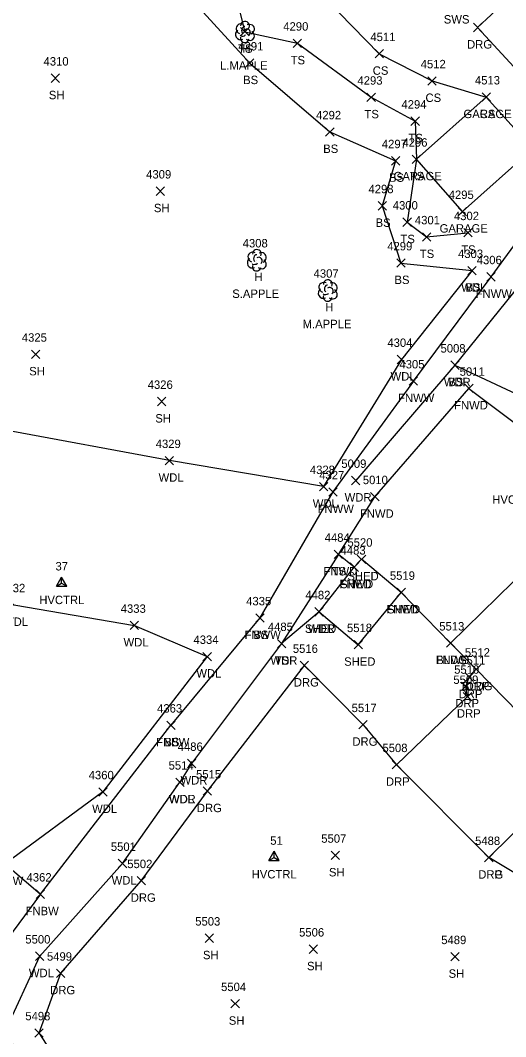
# Model space of a CAD drawing. Extents: x 1472233 to 1475777, y 540726 to 543442.
# Drawn here: x 1474500.9 to 1474616.2, y 541355.8 to 541597.4 of the extents above; entities that cross this region are included whole.
import ezdxf

# ---------------------------------------------------------------- set-up
doc = ezdxf.new("R2010")
doc.units = 0
for name, color, linetype in [('C_A', 7, 'Continuous'), ('C_I', 7, 'Continuous'), ('CPSM', 7, 'Continuous'), ('L_A', 7, 'Continuous'), ('L_C', 7, 'Continuous'), ('L_I', 7, 'Continuous'), ('L_TIC', 7, 'Continuous'), ('LAWA', 7, 'Continuous'), ('LBC', 7, 'Continuous'), ('LELB', 7, 'Continuous'), ('LFNC', 7, 'Continuous'), ('LTD', 7, 'Continuous'), ('R_A', 7, 'Continuous'), ('R_I', 7, 'Continuous'), ('R_TIC', 7, 'Continuous'), ('RDG', 7, 'Continuous'), ('RDP', 7, 'Continuous')]:
    doc.layers.add(name, color=color, linetype=linetype)

msp = doc.modelspace()

# ---------------------------------------------------------------- linework, layer by layer
at = {"layer": 'CPSM'}
for p, q in [((1474509.47, 541462.91), (1474510.72, 541465.07)), ((1474511.97, 541462.91), (1474510.72, 541465.07)), ((1474510.72, 541463.63), (1474510.72, 541465.07)), ((1474509.47, 541462.91), (1474510.72, 541463.63)), ((1474509.47, 541462.91), (1474511.97, 541462.91)), ((1474510.72, 541463.63), (1474510.72, 541463.63)), ((1474510.72, 541463.63), (1474511.97, 541462.91)), ((1474559.91, 541397.71), (1474561.16, 541399.88)), ((1474562.41, 541397.71), (1474561.16, 541399.88)), ((1474561.16, 541398.44), (1474561.16, 541399.88)), ((1474559.91, 541397.71), (1474561.16, 541398.44)), ((1474559.91, 541397.71), (1474562.41, 541397.71)), ((1474561.16, 541398.44), (1474561.16, 541398.44)), ((1474561.16, 541398.44), (1474562.41, 541397.71))]:
    msp.add_line(p, q, dxfattribs=at)
at = {"layer": 'L_TIC'}
for points in [[(1474553.23, 541593.64), (1474555.23, 541595.64)], [(1474555.23, 541593.64), (1474553.23, 541595.64)], [(1474565.7, 541590.91), (1474567.7, 541592.91)], [(1474567.7, 541590.91), (1474565.7, 541592.91)], [(1474585.17, 541588.42), (1474587.17, 541590.42)], [(1474587.17, 541588.42), (1474585.17, 541590.42)], [(1474554.38, 541586.2), (1474556.38, 541588.2)], [(1474556.38, 541586.2), (1474554.38, 541588.2)], [(1474508.2, 541582.61), (1474510.2, 541584.61)], [(1474510.2, 541582.61), (1474508.2, 541584.61)], [(1474597.7, 541581.96), (1474599.7, 541583.96)], [(1474599.7, 541581.96), (1474597.7, 541583.96)], [(1474583.24, 541578.07), (1474585.24, 541580.07)], [(1474585.24, 541578.07), (1474583.24, 541580.07)], [(1474610.58, 541578.12), (1474612.58, 541580.12)], [(1474612.58, 541578.12), (1474610.58, 541580.12)], [(1474610.58, 541578.12), (1474612.58, 541580.12)], [(1474612.58, 541578.12), (1474610.58, 541580.12)], [(1474593.69, 541572.39), (1474595.69, 541574.39)], [(1474595.69, 541572.39), (1474593.69, 541574.39)], [(1474573.41, 541569.84), (1474575.41, 541571.84)], [(1474575.41, 541569.84), (1474573.41, 541571.84)], [(1474593.98, 541563.34), (1474595.98, 541565.34)], [(1474595.98, 541563.34), (1474593.98, 541565.34)], [(1474593.98, 541563.34), (1474595.98, 541565.34)], [(1474595.98, 541563.34), (1474593.98, 541565.34)], [(1474589.03, 541562.98), (1474591.03, 541564.98)], [(1474591.03, 541562.98), (1474589.03, 541564.98)], [(1474533.14, 541555.77), (1474535.14, 541557.77)], [(1474535.14, 541555.77), (1474533.14, 541557.77)], [(1474585.86, 541552.28), (1474587.86, 541554.28)], [(1474587.86, 541552.28), (1474585.86, 541554.28)], [(1474604.91, 541550.91), (1474606.91, 541552.91)], [(1474606.91, 541550.91), (1474604.91, 541552.91)], [(1474604.91, 541550.91), (1474606.91, 541552.91)], [(1474606.91, 541550.91), (1474604.91, 541552.91)], [(1474591.79, 541548.4), (1474593.79, 541550.4)], [(1474593.79, 541548.4), (1474591.79, 541550.4)], [(1474596.4, 541544.88), (1474598.4, 541546.88)], [(1474598.4, 541544.88), (1474596.4, 541546.88)], [(1474606.23, 541545.88), (1474608.23, 541547.88)], [(1474608.23, 541545.88), (1474606.23, 541547.88)], [(1474590.32, 541538.69), (1474592.32, 541540.69)], [(1474592.32, 541538.69), (1474590.32, 541540.69)], [(1474607.21, 541536.88), (1474609.21, 541538.88)], [(1474609.21, 541536.88), (1474607.21, 541538.88)], [(1474607.21, 541536.88), (1474609.21, 541538.88)], [(1474609.21, 541536.88), (1474607.21, 541538.88)], [(1474611.7, 541535.4), (1474613.7, 541537.4)], [(1474613.7, 541535.4), (1474611.7, 541537.4)], [(1474503.52, 541516.99), (1474505.52, 541518.99)], [(1474505.52, 541516.99), (1474503.52, 541518.99)], [(1474590.43, 541515.75), (1474592.43, 541517.75)], [(1474592.43, 541515.75), (1474590.43, 541517.75)], [(1474603.13, 541514.41), (1474605.13, 541516.41)], [(1474605.13, 541514.41), (1474603.13, 541516.41)], [(1474603.13, 541514.41), (1474605.13, 541516.41)], [(1474605.13, 541514.41), (1474603.13, 541516.41)], [(1474593.28, 541510.64), (1474595.28, 541512.64)], [(1474595.28, 541510.64), (1474593.28, 541512.64)], [(1474593.28, 541510.64), (1474595.28, 541512.64)], [(1474595.28, 541510.64), (1474593.28, 541512.64)], [(1474606.46, 541508.89), (1474608.46, 541510.89)], [(1474608.46, 541508.89), (1474606.46, 541510.89)], [(1474533.47, 541505.78), (1474535.47, 541507.78)], [(1474535.47, 541505.78), (1474533.47, 541507.78)], [(1474535.32, 541491.72), (1474537.32, 541493.72)], [(1474537.32, 541491.72), (1474535.32, 541493.72)], [(1474579.57, 541487), (1474581.57, 541489)], [(1474581.57, 541487), (1474579.57, 541489)], [(1474571.94, 541485.54), (1474573.94, 541487.54)], [(1474573.94, 541485.54), (1474571.94, 541487.54)], [(1474574.17, 541484.28), (1474576.17, 541486.28)], [(1474576.17, 541484.28), (1474574.17, 541486.28)], [(1474584.11, 541483.14), (1474586.11, 541485.14)], [(1474586.11, 541483.14), (1474584.11, 541485.14)], [(1474575.45, 541469.44), (1474577.45, 541471.44)], [(1474577.45, 541469.44), (1474575.45, 541471.44)], [(1474575.45, 541469.44), (1474577.45, 541471.44)], [(1474577.45, 541469.44), (1474575.45, 541471.44)], [(1474580.95, 541468.28), (1474582.95, 541470.28)], [(1474582.95, 541468.28), (1474580.95, 541470.28)], [(1474580.95, 541468.28), (1474582.95, 541470.28)], [(1474582.95, 541468.28), (1474580.95, 541470.28)], [(1474579.23, 541466.4), (1474581.23, 541468.4)], [(1474581.23, 541466.4), (1474579.23, 541468.4)], [(1474579.23, 541466.4), (1474581.23, 541468.4)], [(1474581.23, 541466.4), (1474579.23, 541468.4)], [(1474590.38, 541460.41), (1474592.38, 541462.41)], [(1474592.38, 541460.41), (1474590.38, 541462.41)], [(1474590.38, 541460.41), (1474592.38, 541462.41)], [(1474592.38, 541460.41), (1474590.38, 541462.41)], [(1474570.86, 541455.79), (1474572.86, 541457.79)], [(1474572.86, 541455.79), (1474570.86, 541457.79)], [(1474570.86, 541455.79), (1474572.86, 541457.79)], [(1474572.86, 541455.79), (1474570.86, 541457.79)], [(1474570.86, 541455.79), (1474572.86, 541457.79)], [(1474572.86, 541455.79), (1474570.86, 541457.79)], [(1474527.01, 541452.56), (1474529.01, 541454.56)], [(1474529.01, 541452.56), (1474527.01, 541454.56)], [(1474556.81, 541454.34), (1474558.81, 541456.34)], [(1474558.81, 541454.34), (1474556.81, 541456.34)], [(1474556.81, 541454.34), (1474558.81, 541456.34)], [(1474558.81, 541454.34), (1474556.81, 541456.34)], [(1474561.96, 541448.23), (1474563.96, 541450.23)], [(1474563.96, 541448.23), (1474561.96, 541450.23)], [(1474561.96, 541448.23), (1474563.96, 541450.23)], [(1474563.96, 541448.23), (1474561.96, 541450.23)], [(1474580.18, 541447.98), (1474582.18, 541449.98)], [(1474582.18, 541447.98), (1474580.18, 541449.98)], [(1474602.1, 541448.36), (1474604.1, 541450.36)], [(1474604.1, 541448.36), (1474602.1, 541450.36)], [(1474602.1, 541448.36), (1474604.1, 541450.36)], [(1474604.1, 541448.36), (1474602.1, 541450.36)], [(1474544.29, 541445.17), (1474546.29, 541447.17)], [(1474546.29, 541445.17), (1474544.29, 541447.17)], [(1474608.18, 541442.15), (1474610.18, 541444.15)], [(1474610.18, 541442.15), (1474608.18, 541444.15)], [(1474535.69, 541428.85), (1474537.69, 541430.85)], [(1474537.69, 541428.85), (1474535.69, 541430.85)], [(1474535.69, 541428.85), (1474537.69, 541430.85)], [(1474537.69, 541428.85), (1474535.69, 541430.85)], [(1474540.59, 541419.76), (1474542.59, 541421.76)], [(1474542.59, 541419.76), (1474540.59, 541421.76)], [(1474537.81, 541415.3), (1474539.81, 541417.3)], [(1474539.81, 541415.3), (1474537.81, 541417.3)], [(1474537.81, 541415.3), (1474539.81, 541417.3)], [(1474539.81, 541415.3), (1474537.81, 541417.3)], [(1474519.53, 541413), (1474521.53, 541415)], [(1474521.53, 541413), (1474519.53, 541415)], [(1474574.71, 541397.92), (1474576.71, 541399.92)], [(1474576.71, 541397.92), (1474574.71, 541399.92)], [(1474524.17, 541395.98), (1474526.17, 541397.98)], [(1474526.17, 541395.98), (1474524.17, 541397.98)], [(1474504.68, 541388.7), (1474506.68, 541390.7)], [(1474506.68, 541388.7), (1474504.68, 541390.7)], [(1474504.68, 541388.7), (1474506.68, 541390.7)], [(1474506.68, 541388.7), (1474504.68, 541390.7)], [(1474544.79, 541378.24), (1474546.79, 541380.24)], [(1474546.79, 541378.24), (1474544.79, 541380.24)], [(1474569.51, 541375.63), (1474571.51, 541377.63)], [(1474571.51, 541375.63), (1474569.51, 541377.63)], [(1474504.52, 541373.97), (1474506.52, 541375.97)], [(1474506.52, 541373.97), (1474504.52, 541375.97)], [(1474603.14, 541373.83), (1474605.14, 541375.83)], [(1474605.14, 541373.83), (1474603.14, 541375.83)], [(1474550.93, 541362.67), (1474552.93, 541364.67)], [(1474552.93, 541362.67), (1474550.93, 541364.67)]]:
    msp.add_lwpolyline(points, dxfattribs=at)
at = {"layer": 'LAWA'}
for points in [[(1474625.11, 541563.11), (1474638.23, 541575.57), (1474631.68, 541549.55), (1474604.13, 541515.41), (1474580.57, 541488)], [(1474608.21, 541537.88), (1474591.43, 541516.75), (1474572.94, 541486.54), (1474536.32, 541492.72), (1474496.99, 541500.08), (1474480.35, 541474.14), (1474499.38, 541458.45), (1474528.01, 541453.56), (1474545.29, 541446.17), (1474520.53, 541414), (1474497.28, 541396.87), (1474476.08, 541362.25)], [(1474571.86, 541456.79), (1474562.96, 541449.23), (1474541.59, 541420.76), (1474538.81, 541416.3)], [(1474695.95, 541327.94), (1474659.72, 541321.64), (1474605.11, 541319.32), (1474560.18, 541312.95), (1474528.8, 541308.98), (1474497.25, 541356.92), (1474505.52, 541374.97), (1474525.17, 541396.98), (1474538.81, 541416.3)]]:
    msp.add_lwpolyline(points, dxfattribs=at)
at = {"layer": 'LBC'}
for points in [[(1474605.91, 541551.91), (1474594.98, 541564.34), (1474611.58, 541579.12), (1474622.6, 541566.8)], [(1474605.91, 541551.91), (1474622.6, 541566.8)], [(1474690.31, 541474.24), (1474681.97, 541466.12), (1474679, 541463.39), (1474632.94, 541418.86), (1474609.18, 541443.15), (1474603.1, 541449.36), (1474629.16, 541474.87), (1474637.46, 541466.3), (1474668, 541496.15)], [(1474571.86, 541456.79), (1474580.23, 541467.4), (1474581.95, 541469.28)], [(1474571.86, 541456.79), (1474581.18, 541448.98), (1474591.38, 541461.41), (1474581.95, 541469.28)]]:
    msp.add_lwpolyline(points, dxfattribs=at)
at = {"layer": 'LELB'}
for points in [[(1474554.4, 541621.1), (1474548.83, 541615.98), (1474554.23, 541594.64), (1474566.7, 541591.91), (1474584.24, 541579.07), (1474594.69, 541573.39), (1474594.98, 541564.34), (1474592.79, 541549.4), (1474597.4, 541545.88), (1474607.23, 541546.88)], [(1474548.83, 541615.98), (1474538.32, 541605.97), (1474555.38, 541587.2), (1474574.41, 541570.84), (1474590.03, 541563.98), (1474586.86, 541553.28), (1474591.32, 541539.69), (1474608.21, 541537.88)], [(1474573.48, 541602.49), (1474586.17, 541589.42), (1474598.7, 541582.96), (1474611.58, 541579.12)], [(1474604.13, 541515.41), (1474629.66, 541503.42), (1474648.03, 541511.45), (1474660.67, 541528.45), (1474675.05, 541560.64)], [(1474576.45, 541470.44), (1474562.96, 541449.23)], [(1474557.81, 541455.34), (1474536.69, 541429.85)]]:
    msp.add_lwpolyline(points, dxfattribs=at)
at = {"layer": 'LFNC'}
for points in [[(1474594.28, 541511.64), (1474612.7, 541536.4), (1474629.1, 541558.79), (1474638.23, 541575.57), (1474643.02, 541579.85)], [(1474409.43, 541567.11), (1474372.22, 541533.61), (1474360.89, 541523.67), (1474370.99, 541502.29), (1474398.03, 541477.94), (1474430.12, 541451.87), (1474477.16, 541412.99), (1474497.28, 541396.87), (1474505.68, 541389.7), (1474487.49, 541365.16)], [(1474594.28, 541511.64), (1474575.17, 541485.28), (1474557.81, 541455.34)], [(1474580.23, 541467.4), (1474576.45, 541470.44), (1474585.11, 541484.14), (1474607.46, 541509.89), (1474626.74, 541495.38), (1474655.27, 541497.07), (1474667.61, 541497.68)], [(1474603.1, 541449.36), (1474591.38, 541461.41)], [(1474505.68, 541389.7), (1474536.69, 541429.85)]]:
    msp.add_lwpolyline(points, dxfattribs=at)
at = {"layer": 'LTD'}
for p, q in [((1474554.23, 541594.64), (1474554.23, 541594.64)), ((1474554.23, 541594.64), (1474554.23, 541594.64)), ((1474557.05, 541540.39), (1474557.05, 541540.39)), ((1474557.05, 541540.39), (1474557.05, 541540.39)), ((1474573.9, 541533.2), (1474573.9, 541533.2)), ((1474573.9, 541533.2), (1474573.9, 541533.2))]:
    msp.add_line(p, q, dxfattribs=at)
for centre in [(1474554.27, 541596.07), (1474557.1, 541541.82), (1474573.95, 541534.63)]:
    msp.add_arc(centre, 1.05, 335.5272, 180.9563, dxfattribs=at)
for centre, major_axis, ratio, start_param, end_param in [((1474553.43, 541595.3), (1.21, -0.51), 0.895232, 1.570796, 4.712389), ((1474553.14, 541593.93), (0.58, -1.04), 0.959034, 3.141593, 6.283185), ((1474554.02, 541595.09), (-0.208, -0.792), 0.645439, 3.141593, 6.283185), ((1474554.73, 541594.47), (-0.5, 0.667), 0.989748, 3.141593, 6.283185), ((1474555.23, 541593.8), (-1.09, 0.79), 0.841452, 1.570796, 4.712389), ((1474555.27, 541595.22), (-1.14, -0.48), 0.949671, 1.570796, 4.712389), ((1474554.23, 541593.14), (0.26, 1.06), 0.942809, 1.570796, 4.712389), ((1474553.77, 541593.88), (-0.625, -0.083), 0.423636, 0, 3.141593), ((1474556.26, 541541.05), (1.21, -0.51), 0.895232, 1.570796, 4.712389), ((1474556.85, 541540.85), (-0.208, -0.792), 0.645439, 3.141593, 6.283185), ((1474557.55, 541540.22), (-0.5, 0.667), 0.989748, 3.141593, 6.283185), ((1474558.1, 541540.97), (-1.14, -0.48), 0.949671, 1.570796, 4.712389), ((1474555.97, 541539.68), (0.58, -1.04), 0.959034, 3.141593, 6.283185), ((1474557.05, 541538.89), (0.26, 1.06), 0.942809, 1.570796, 4.712389), ((1474556.6, 541539.64), (-0.625, -0.083), 0.423636, 0, 3.141593), ((1474558.05, 541539.55), (-1.09, 0.79), 0.841452, 1.570796, 4.712389), ((1474573.11, 541533.86), (1.21, -0.51), 0.895232, 1.570796, 4.712389), ((1474573.69, 541533.65), (-0.208, -0.792), 0.645439, 3.141593, 6.283185), ((1474574.4, 541533.03), (-0.5, 0.667), 0.989748, 3.141593, 6.283185), ((1474574.94, 541533.78), (-1.14, -0.48), 0.949671, 1.570796, 4.712389), ((1474572.82, 541532.49), (0.58, -1.04), 0.959034, 3.141593, 6.283185), ((1474573.9, 541531.7), (0.26, 1.06), 0.942809, 1.570796, 4.712389), ((1474573.44, 541532.45), (-0.625, -0.083), 0.423636, 0, 3.141593), ((1474574.9, 541532.36), (-1.09, 0.79), 0.841452, 1.570796, 4.712389)]:
    msp.add_ellipse(centre, major_axis=major_axis, ratio=ratio, start_param=start_param, end_param=end_param, dxfattribs=at)
at = {"layer": 'R_TIC'}
for points in [[(1474608.52, 541594.65), (1474610.52, 541596.65)], [(1474610.52, 541594.65), (1474608.52, 541596.65)], [(1474567.38, 541443.04), (1474569.38, 541445.04)], [(1474569.38, 541443.04), (1474567.38, 541445.04)], [(1474606.53, 541440.26), (1474608.53, 541442.26)], [(1474608.53, 541440.26), (1474606.53, 541442.26)], [(1474608.18, 541442.15), (1474610.18, 541444.15)], [(1474610.18, 541442.15), (1474608.18, 541444.15)], [(1474605.73, 541438.08), (1474607.73, 541440.08)], [(1474607.73, 541438.08), (1474605.73, 541440.08)], [(1474606.11, 541435.66), (1474608.11, 541437.66)], [(1474608.11, 541435.66), (1474606.11, 541437.66)], [(1474581.3, 541428.97), (1474583.3, 541430.97)], [(1474583.3, 541428.97), (1474581.3, 541430.97)], [(1474589.26, 541419.46), (1474591.26, 541421.46)], [(1474591.26, 541419.46), (1474589.26, 541421.46)], [(1474544.34, 541413.19), (1474546.34, 541415.19)], [(1474546.34, 541413.19), (1474544.34, 541415.19)], [(1474611.18, 541397.39), (1474613.18, 541399.39)], [(1474613.18, 541397.39), (1474611.18, 541399.39)], [(1474611.18, 541397.39), (1474613.18, 541399.39)], [(1474613.18, 541397.39), (1474611.18, 541399.39)], [(1474528.64, 541391.89), (1474530.64, 541393.89)], [(1474530.64, 541391.89), (1474528.64, 541393.89)], [(1474509.5, 541369.9), (1474511.5, 541371.9)], [(1474511.5, 541369.9), (1474509.5, 541371.9)], [(1474504.35, 541355.73), (1474506.35, 541357.73)], [(1474506.35, 541355.73), (1474504.35, 541357.73)]]:
    msp.add_lwpolyline(points, dxfattribs=at)
at = {"layer": 'RDG'}
for points in [[(1474638.96, 541621.2), (1474638.3, 541615.73), (1474628.19, 541603.19), (1474619.26, 541604.73), (1474609.52, 541595.65), (1474627.75, 541575.83), (1474641.78, 541587.77), (1474653.36, 541597.77), (1474660.7, 541600.09)], [(1474750.77, 541472.47), (1474714.25, 541437.37), (1474718.66, 541428.25), (1474713.31, 541420.55), (1474700.3, 541405.93), (1474681.18, 541387.51), (1474669.64, 541380.55), (1474652.43, 541376.3), (1474627, 541389.57), (1474612.18, 541398.39)], [(1474771.15, 541451.97), (1474774.94, 541432.6), (1474736.77, 541389.66), (1474709.58, 541361.92), (1474688.69, 541336.96), (1474660.55, 541324.88), (1474605.14, 541322.61), (1474559.08, 541319.27), (1474530.64, 541317.68), (1474505.35, 541356.73), (1474510.5, 541370.9), (1474529.64, 541392.89), (1474545.34, 541414.19), (1474568.38, 541444.04), (1474582.3, 541429.97)], [(1474582.3, 541429.97), (1474590.26, 541420.46)]]:
    msp.add_lwpolyline(points, dxfattribs=at)
at = {"layer": 'RDP'}
msp.add_lwpolyline([(1474632.94, 541418.86), (1474612.18, 541398.39), (1474590.26, 541420.46), (1474607.11, 541436.66), (1474606.73, 541439.08), (1474607.53, 541441.26), (1474609.18, 541443.15)], dxfattribs=at)

# ---------------------------------------------------------------- texts
at = {"layer": 'C_A'}
for p in [(1474613, 541482.47), (1474505.41, 541458.63), (1474555.85, 541393.44)]:
    msp.add_text('HVCTRL', height=2, dxfattribs=at).set_placement(p)
at = {"layer": 'C_I'}
for s, p in [('37', (1474509.25, 541466.63)), ('51', (1474560.26, 541401.44))]:
    msp.add_text(s, height=2, dxfattribs=at).set_placement(p)
at = {"layer": 'L_A'}
for s, p in [('TS', (1474552.64, 541589.64)), ('H', (1474553.66, 541589.64)), ('TS', (1474565.11, 541586.91)), ('CS', (1474584.61, 541584.42)), ('BS', (1474553.82, 541582.2)), ('SH', (1474507.68, 541578.61)), ('CS', (1474597.14, 541577.96)), ('TS', (1474582.65, 541574.07)), ('GARAGE', (1474606.17, 541574.12)), ('CS', (1474610.02, 541574.12)), ('TS', (1474593.1, 541568.39)), ('BS', (1474572.85, 541565.84)), ('BS', (1474588.47, 541558.98)), ('GARAGE', (1474589.58, 541559.34)), ('TS', (1474593.39, 541559.34)), ('SH', (1474532.63, 541551.77)), ('BS', (1474585.3, 541548.28)), ('GARAGE', (1474600.5, 541546.91)), ('GARAGE', (1474600.5, 541546.91)), ('TS', (1474591.2, 541544.4)), ('TS', (1474605.64, 541541.88)), ('TS', (1474595.8, 541540.88)), ('H', (1474556.49, 541535.39)), ('BS', (1474589.77, 541534.69)), ('WDL', (1474605.62, 541532.88)), ('BS', (1474606.65, 541532.88)), ('FNWW', (1474609.05, 541531.4)), ('H', (1474573.33, 541528.2)), ('SH', (1474503.01, 541512.99)), ('WDL', (1474588.85, 541511.75)), ('WDR', (1474601.49, 541510.41)), ('BS', (1474602.57, 541510.41)), ('FNWW', (1474590.63, 541506.64)), ('FNWW', (1474590.63, 541506.64)), ('FNWD', (1474603.93, 541504.89)), ('SH', (1474532.96, 541501.78)), ('WDL', (1474533.74, 541487.72)), ('WDL', (1474570.36, 541481.54)), ('WDR', (1474577.93, 541483)), ('FNWW', (1474571.52, 541480.28)), ('FNWD', (1474581.57, 541479.14)), ('FNWD', (1474572.91, 541465.44)), ('TS', (1474574.86, 541465.44)), ('SHED', (1474578.59, 541464.28)), ('SHED', (1474578.59, 541464.28)), ('FNWD', (1474576.7, 541462.4)), ('SHED', (1474576.87, 541462.4)), ('FNWD', (1474587.84, 541456.41)), ('SHED', (1474588.02, 541456.41)), ('WDL', (1474496.79, 541453.45)), ('FNWW', (1474554.16, 541450.34)), ('BS', (1474556.25, 541450.34)), ('SHED', (1474568.5, 541451.79)), ('SHED', (1474568.5, 541451.79)), ('WDR', (1474569.22, 541451.79)), ('WDL', (1474525.42, 541448.56)), ('WDR', (1474560.32, 541444.23)), ('TS', (1474561.37, 541444.23)), ('SHED', (1474577.82, 541443.98)), ('FNWD', (1474599.56, 541444.36)), ('BLDG', (1474599.69, 541444.36)), ('WDL', (1474542.71, 541441.17)), ('BLDG', (1474605.77, 541438.15)), ('FNBW', (1474533.17, 541424.85)), ('BS', (1474535.13, 541424.85)), ('WDR', (1474538.95, 541415.76)), ('WDR', (1474536.17, 541411.3)), ('WDL', (1474536.23, 541411.3)), ('WDL', (1474517.95, 541409)), ('FNBW', (1474493.75, 541391.87)), ('WDL', (1474522.59, 541391.98)), ('SH', (1474574.2, 541393.92)), ('FNBW', (1474502.16, 541384.7)), ('FNBW', (1474502.16, 541384.7)), ('SH', (1474544.28, 541374.24)), ('SH', (1474569, 541371.63)), ('WDL', (1474502.93, 541369.97)), ('SH', (1474602.63, 541369.83)), ('SH', (1474550.42, 541358.67))]:
    msp.add_text(s, height=2, dxfattribs=at).set_placement(p)
at = {"layer": 'L_C'}
for s, p in [('L.MAPLE', (1474548.34, 541585.64)), ('S.APPLE', (1474551.24, 541531.39)), ('M.APPLE', (1474567.96, 541524.2))]:
    msp.add_text(s, height=2, dxfattribs=at).set_placement(p)
at = {"layer": 'L_I'}
for s, p in [('4290', (1474563.36, 541594.91)), ('4511', (1474584.05, 541592.42)), ('4291', (1474552.68, 541590.2)), ('4310', (1474506.42, 541586.61)), ('4512', (1474596, 541585.96)), ('4293', (1474580.98, 541582.07)), ('4513', (1474608.88, 541582.12)), ('4513', (1474608.88, 541582.12)), ('4294', (1474591.43, 541576.39)), ('4292', (1474571.15, 541573.84)), ('4297', (1474586.77, 541566.98)), ('4296', (1474591.66, 541567.34)), ('4296', (1474591.66, 541567.34)), ('4309', (1474530.79, 541559.77)), ('4298', (1474583.6, 541556.28)), ('4295', (1474602.65, 541554.91)), ('4295', (1474602.65, 541554.91)), ('4300', (1474589.37, 541552.4)), ('4301', (1474594.62, 541548.88)), ('4302', (1474603.89, 541549.88)), ('4308', (1474553.72, 541543.39)), ('4299', (1474588.06, 541542.69)), ('4303', (1474604.87, 541540.88)), ('4303', (1474604.87, 541540.88)), ('4306', (1474609.31, 541539.4)), ('4307', (1474570.56, 541536.2)), ('4325', (1474501.26, 541520.99)), ('4304', (1474588.09, 541519.75)), ('5008', (1474600.71, 541518.41)), ('5008', (1474600.71, 541518.41)), ('4305', (1474590.95, 541514.64)), ('4305', (1474590.95, 541514.64)), ('5011', (1474605.26, 541512.89)), ('4326', (1474531.16, 541509.78)), ('4329', (1474533.06, 541495.72)), ('5009', (1474577.15, 541491)), ('4328', (1474569.68, 541489.54)), ('4327', (1474571.91, 541488.28)), ('5010', (1474582.25, 541487.14)), ('4484', (1474573.19, 541473.44)), ('4484', (1474573.19, 541473.44)), ('5520', (1474578.6, 541472.28)), ('5520', (1474578.6, 541472.28)), ('4483', (1474576.97, 541470.4)), ('4483', (1474576.97, 541470.4)), ('5519', (1474588.68, 541464.41)), ('5519', (1474588.68, 541464.41)), ('4332', (1474496.12, 541461.45)), ('4482', (1474568.6, 541459.79)), ('4482', (1474568.6, 541459.79)), ('4482', (1474568.6, 541459.79)), ('4335', (1474554.55, 541458.34)), ('4335', (1474554.55, 541458.34)), ('4333', (1474524.75, 541456.56)), ('4485', (1474559.7, 541452.23)), ('4485', (1474559.7, 541452.23)), ('5513', (1474600.41, 541452.36)), ('5513', (1474600.41, 541452.36)), ('5518', (1474578.49, 541451.98)), ('4334', (1474542.03, 541449.17)), ('5512', (1474606.49, 541446.15)), ('4363', (1474533.39, 541432.85)), ('4363', (1474533.39, 541432.85)), ('4486', (1474538.28, 541423.76)), ('5514', (1474536.12, 541419.3)), ('5514', (1474536.12, 541419.3)), ('4360', (1474517.14, 541417)), ('5507', (1474572.38, 541401.92)), ('5501', (1474522.4, 541399.98)), ('4362', (1474502.38, 541392.7)), ('4362', (1474502.38, 541392.7)), ('5503', (1474542.45, 541382.24)), ('5500', (1474502.09, 541377.97)), ('5506', (1474567.12, 541379.63)), ('5489', (1474600.88, 541377.83)), ('5504', (1474548.59, 541366.67))]:
    msp.add_text(s, height=2, dxfattribs=at).set_placement(p)
at = {"layer": 'R_A'}
for s, p in [('SWS', (1474601.49, 541596.6)), ('DRG', (1474607.01, 541590.65)), ('DRG', (1474565.87, 541439.04)), ('DRP', (1474606.67, 541438.15)), ('DRP', (1474605.01, 541436.26)), ('DRP', (1474604.22, 541434.08)), ('DRP', (1474604.6, 541431.66)), ('DRG', (1474579.78, 541424.97)), ('DRP', (1474587.74, 541415.46)), ('DRG', (1474542.83, 541409.19)), ('DRG', (1474609.67, 541393.39)), ('DRP', (1474609.67, 541393.39)), ('DRG', (1474527.13, 541387.89)), ('DRG', (1474507.99, 541365.9))]:
    msp.add_text(s, height=2, dxfattribs=at).set_placement(p)
at = {"layer": 'R_I'}
for s, p in [('5516', (1474565.63, 541447.04)), ('5512', (1474606.49, 541446.15)), ('5511', (1474605.4, 541444.26)), ('5510', (1474603.95, 541442.08)), ('5509', (1474603.76, 541439.66)), ('5517', (1474579.6, 541432.97)), ('5508', (1474586.92, 541423.46)), ('5515', (1474542.65, 541417.19)), ('5488', (1474608.92, 541401.39)), ('5488', (1474608.92, 541401.39)), ('5502', (1474526.3, 541395.89)), ('5499', (1474507.23, 541373.9)), ('5498', (1474502.09, 541359.73))]:
    msp.add_text(s, height=2, dxfattribs=at).set_placement(p)

doc.saveas('drawing.dxf')
